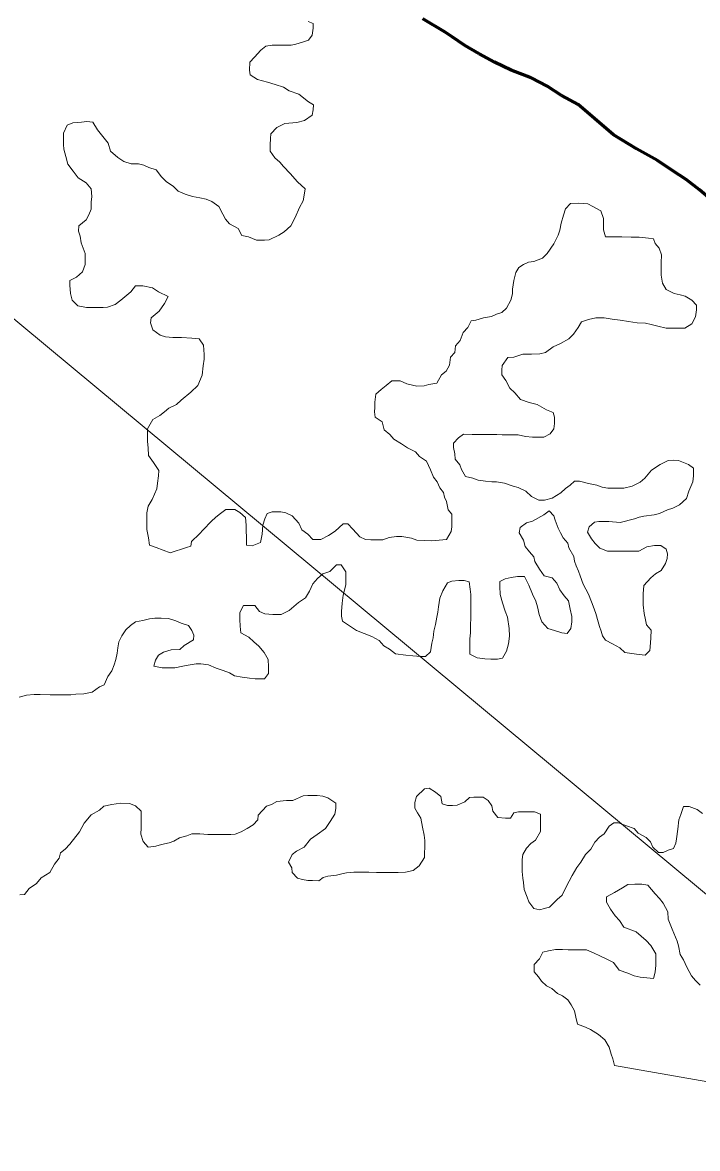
# Model space of a CAD drawing. Extents: x -1643653 to 4543381, y 1624270 to 13878484.
# Drawn here: x 804103.4 to 804397.3, y 9014911.6 to 9015401.3 of the extents above; entities that cross this region are included whole.
import ezdxf

# ---------------------------------------------------------------- set-up
doc = ezdxf.new("R2010")
doc.units = 0
doc.header["$LTSCALE"] = 200
doc.linetypes.add('LONG_DASH_SHORT_DASH', pattern=[9.9, 6, -1.2, 1.5, -1.2])
doc.layers.add('1', color=7, linetype='Continuous', lineweight=13)

msp = doc.modelspace()

# ---------------------------------------------------------------- linework, layer by layer
at = {"layer": '1'}
for points in [[(807126, 9013554.3), (805831.2, 9014683.5), (804956.4, 9014561), (803779.5, 9015538.2), (802903.5, 9015653.1), (801522.3, 9016894.9), (800901.2, 9016842.4), (800376.3, 9017157.5), (799886.4, 9016711.1), (799746.4, 9016868.7), (799540.1, 9016834.7), (799794.2, 9017234.1), (799926.4, 9018248.5), (800734.8, 9018666.7), (801270.7, 9019718.2), (802746.2, 9020198.7), (804393.9, 9022148.4), (804477.4, 9023011.8), (804881.1, 9023304.3), (805354.3, 9023555), (806014.4, 9022695.6), (806410.3, 9021665.8)], [(804227.8, 9015401.8), (804230, 9015400.8), (804230, 9015398.8), (804229.5, 9015395.8), (804228, 9015393.6), (804225.4, 9015392.8), (804222.4, 9015391.9), (804220.4, 9015391.4), (804217.7, 9015391.4), (804214.4, 9015391.4), (804212.2, 9015391.4), (804209.4, 9015391), (804207.2, 9015389.2), (804204.4, 9015386.2), (804202.4, 9015384), (804202.3, 9015380.5), (804202.6, 9015378.5), (804205.8, 9015376.5), (804210.1, 9015375.4), (804213.5, 9015374.4), (804217, 9015373.1), (804219.5, 9015371.6), (804223.8, 9015370.1), (804228, 9015366.8), (804230.2, 9015365.5), (804230, 9015363.3), (804229.5, 9015361), (804226.2, 9015358.6), (804222.9, 9015357.8), (804217.7, 9015357.4), (804214.2, 9015355.6), (804211.6, 9015352.9), (804211.4, 9015350.9), (804211.3, 9015348.1)], [(804211.3, 9015348.1), (804211.3, 9015345.4), (804213.3, 9015342.4), (804215.5, 9015340.6), (804217, 9015338.6), (804220, 9015335.6), (804223.2, 9015332), (804226.5, 9015329), (804226.2, 9015327), (804225.7, 9015323.8), (804224.1, 9015320.8), (804222.1, 9015316.5), (804220.3, 9015312.8), (804217.3, 9015310.3), (804215.1, 9015308.8), (804210.8, 9015306.8), (804208.8, 9015306.6), (804205.3, 9015306.6), (804201.8, 9015308.1), (804199, 9015308.7), (804197.3, 9015311.7), (804193.6, 9015313.7), (804191.8, 9015315.7), (804190.6, 9015318), (804188.9, 9015321.2), (804185.9, 9015323.5), (804183.4, 9015324.5), (804180.7, 9015325.1), (804177.4, 9015325.6), (804174.2, 9015326.6), (804171.2, 9015327.9), (804169.2, 9015329.9), (804166, 9015332.2), (804164, 9015334.2), (804161.7, 9015337.2), (804158.5, 9015338.2), (804156.2, 9015339.2), (804154, 9015339.8), (804150.8, 9015339.8), (804147.5, 9015340.8), (804145, 9015342.6), (804141.8, 9015345.3), (804140.8, 9015348.8), (804137.8, 9015352.4), (804136.1, 9015354.6), (804134.1, 9015357.9), (804131.4, 9015358.2), (804129.1, 9015357.9), (804125.4, 9015357.7), (804122.9, 9015356.7), (804121.3, 9015353.2), (804121.3, 9015350.5), (804121.3, 9015348.2), (804121.5, 9015346.2), (804122.3, 9015343), (804123.2, 9015339.7), (804125.5, 9015336.7), (804127.7, 9015333.7), (804131.2, 9015331.6), (804133.4, 9015328.9), (804133.6, 9015325.6), (804133.4, 9015323.1), (804133.3, 9015320.1), (804132.3, 9015317.6), (804131.1, 9015315.4), (804128, 9015312.9), (804127.8, 9015310.6), (804128.5, 9015308.4), (804129, 9015305.4), (804130.7, 9015300.8), (804130.7, 9015296.1), (804129.6, 9015292.8), (804126.9, 9015290.6), (804124.1, 9015289.1), (804124.1, 9015287.1), (804124.3, 9015283.4), (804125, 9015280.6), (804127.5, 9015278.1), (804131.3, 9015277.3), (804135, 9015277.3), (804138.5, 9015277.3), (804140.5, 9015277.5), (804143.8, 9015278.7), (804146.3, 9015280.5), (804150.6, 9015284.2), (804152.6, 9015286.7), (804155.8, 9015286.7), (804160.1, 9015285.9), (804162.6, 9015284.1), (804166.8, 9015282.1), (804165.3, 9015279.1), (804163, 9015275.8), (804159.5, 9015272.9), (804159.2, 9015270.6), (804160.2, 9015267.6), (804163.4, 9015265.3), (804165.7, 9015264.6), (804168.9, 9015264.3), (804172.7, 9015264.3), (804177.2, 9015264), (804180.4, 9015263.7)], [(804312.1, 9015275.1), (804314.1, 9015277.1), (804316.1, 9015280.6), (804316.7, 9015283.3), (804316.7, 9015285.3), (804317.4, 9015289.1), (804318.2, 9015292.6), (804319.5, 9015294.8), (804321.5, 9015296.1), (804323.8, 9015297.1), (804326, 9015297.3), (804329.8, 9015298.8), (804331.8, 9015300.8), (804334.8, 9015305), (804336.6, 9015308.8), (804337.4, 9015311), (804337.9, 9015314), (804338.9, 9015317.5), (804339.9, 9015320.2), (804342, 9015322.5), (804345.5, 9015322.7), (804349.5, 9015322.4), (804351.7, 9015321.2), (804355.2, 9015319.4), (804356.4, 9015316.1), (804356.4, 9015313.9), (804356.4, 9015311.1), (804357.3, 9015308.1), (804359.6, 9015308.1), (804362.1, 9015308.1), (804364.4, 9015308.1), (804368.4, 9015308), (804371.9, 9015308), (804375.9, 9015307.5), (804378.1, 9015307.2), (804378.8, 9015305.2), (804380.6, 9015303.2), (804381.6, 9015300.2), (804381.5, 9015296.7), (804381.5, 9015293.7), (804381.5, 9015291.4), (804382, 9015287.9), (804383.7, 9015285.2), (804387.2, 9015283.4), (804389.7, 9015282.9), (804391.9, 9015282.3), (804394.9, 9015280.6), (804396.9, 9015278.3), (804396.9, 9015276.3), (804396.4, 9015273.3), (804394.8, 9015270.3), (804391.8, 9015268.3), (804389.8, 9015268.3), (804386.6, 9015268.4), (804383.6, 9015268.4), (804380.1, 9015269.2), (804377.1, 9015269.9), (804374.6, 9015270.5), (804371.1, 9015270.7), (804367.3, 9015271.2), (804363.6, 9015271.8), (804360.1, 9015272.3), (804356.6, 9015272.8), (804353.1, 9015272.8), (804349.8, 9015272.1), (804346.8, 9015271.1), (804345.3, 9015268.6), (804343.3, 9015265.7), (804341.3, 9015263.7), (804337.7, 9015261.7), (804334.5, 9015260.2), (804331.2, 9015257.7), (804328.7, 9015257.2), (804325, 9015257), (804321.2, 9015257), (804317.4, 9015255.8), (804314.7, 9015255.6), (804312.2, 9015252.1), (804312.1, 9015250.1), (804312.1, 9015248.1), (804313.9, 9015245.6), (804315.6, 9015242.3), (804317.8, 9015240.3), (804320.3, 9015237.3), (804324, 9015236), (804327.5, 9015235.2), (804331.5, 9015232.9), (804334.5, 9015231.7), (804335, 9015229.7), (804335, 9015226.9), (804334.7, 9015224.6), (804333.2, 9015222.4), (804330.4, 9015220.9), (804328.4, 9015220.9), (804325.4, 9015221), (804322.4, 9015221.2), (804319.2, 9015222), (804315.4, 9015222), (804312.2, 9015222), (804309.9, 9015222.1), (804306.7, 9015222.1)], [(804167.7, 9015170.7), (804174.8, 9015172.9), (804176.8, 9015173.6), (804177, 9015175.6), (804180.3, 9015178.8), (804182.3, 9015180.8), (804185.6, 9015184.3), (804187.6, 9015186.1), (804189.6, 9015187.8), (804191.9, 9015189.5), (804195.9, 9015189.5), (804198.1, 9015188.2), (804200.6, 9015186), (804200.8, 9015182.7), (804200.8, 9015180.5), (804201, 9015177.2), (804201, 9015174), (804203.5, 9015173.7), (804207, 9015175.2), (804207.8, 9015178.7), (804208.1, 9015182.7), (804208.9, 9015185.4), (804209.9, 9015187.7), (804212.1, 9015188.4), (804215.9, 9015188.4), (804218.1, 9015188.1), (804220.9, 9015186.8), (804223.8, 9015183.6), (804225.1, 9015180.6), (804227.6, 9015178.8), (804229.8, 9015176.5), (804233.3, 9015176.5), (804236.6, 9015178.2), (804239.6, 9015180), (804243.1, 9015183.2), (804245.1, 9015183.2), (804247.3, 9015180.9), (804250.3, 9015177.6), (804252.8, 9015176.4), (804255.1, 9015176.3), (804257.1, 9015176.3), (804260.3, 9015176.3), (804263.1, 9015177.3), (804266.3, 9015177.8), (804268.6, 9015177.8), (804272.8, 9015177), (804275.1, 9015176.2), (804278.3, 9015176), (804281.6, 9015175.9), (804284.8, 9015176.2), (804288.1, 9015176.4), (804290.1, 9015179.9), (804290.4, 9015181.9), (804290.4, 9015184.1), (804290.4, 9015187.4), (804288.7, 9015189.4), (804288, 9015192.9), (804287.2, 9015194.9), (804286.7, 9015196.9), (804285.2, 9015198.9), (804284, 9015201.5), (804282.3, 9015203.5), (804281.1, 9015206.7), (804279.3, 9015210.5), (804276.3, 9015212.5), (804274.6, 9015214.5), (804271.1, 9015216.3), (804268.4, 9015218.1), (804265.1, 9015220.1), (804263.4, 9015222.1), (804260.9, 9015224.1), (804260, 9015227.6), (804257, 9015229.7), (804256.7, 9015231.9), (804256.8, 9015233.9), (804256.8, 9015236.2), (804257.3, 9015239.7), (804259.6, 9015241.7), (804261.8, 9015243.4), (804264.3, 9015245.4), (804267.8, 9015245.4), (804270.8, 9015244.1), (804275.1, 9015243.1), (804278.3, 9015243.3), (804280.3, 9015243.8), (804283.8, 9015244.5), (804285.9, 9015248), (804287.9, 9015249.7), (804289.4, 9015252.2), (804289.7, 9015255.7), (804291.7, 9015257.7), (804292, 9015260.7), (804294, 9015263), (804295.3, 9015266.5), (804297.3, 9015268.7), (804298.8, 9015271.5), (804300.8, 9015271.9), (804304.1, 9015272.9), (804307.6, 9015273.4), (804309.8, 9015274.4), (804312.1, 9015275.1)], [(804180.4, 9015263.7), (804182.2, 9015261), (804182.6, 9015256.9), (804182.6, 9015254.9), (804182.1, 9015251.9), (804181.6, 9015247.9), (804179.8, 9015243.4), (804176.8, 9015240.5), (804172.5, 9015237), (804170.5, 9015235.2), (804167.2, 9015233.5), (804165.2, 9015232), (804163.2, 9015230.3), (804160.2, 9015228.6), (804157.9, 9015224.6), (804157.9, 9015222.6), (804157.8, 9015219.1), (804158.1, 9015216.3), (804158.3, 9015213), (804160.5, 9015210), (804162.8, 9015206.5), (804162.7, 9015204.2), (804162.2, 9015201), (804161.9, 9015198.5), (804159.9, 9015193.8), (804158.1, 9015191), (804157.6, 9015188), (804157.6, 9015184.8), (804157.6, 9015180.8), (804158.3, 9015177.2), (804158.8, 9015174), (804161.7, 9015173), (804167.7, 9015170.7)], [(804306.7, 9015222.1), (804303.2, 9015222.1), (804301.2, 9015222.1), (804299.2, 9015222.1), (804295.4, 9015222.2), (804293.2, 9015220.7), (804291.1, 9015218.4), (804291.1, 9015216.4), (804291.6, 9015213.7), (804291.8, 9015211.4), (804293.8, 9015208.9), (804294.6, 9015206.9), (804296.3, 9015203.9), (804299.5, 9015203.1), (804301.8, 9015202.3), (804305, 9015201.8), (804307.8, 9015201.5), (804309.8, 9015201.5), (804313.3, 9015201), (804317, 9015199.7), (804319.3, 9015199), (804322.5, 9015197.4), (804325, 9015195.2), (804328.2, 9015193.6), (804330.7, 9015193.6), (804334, 9015194.4), (804337.8, 9015196.8), (804339.8, 9015198.6), (804341.8, 9015200.1), (804343.8, 9015201.8), (804346, 9015201.8), (804349.8, 9015200.8), (804353.5, 9015200), (804355.8, 9015199.2), (804358.3, 9015198.7), (804361.5, 9015198.7), (804365.3, 9015198.7), (804368.8, 9015199.6), (804372.3, 9015201.4), (804374.3, 9015203.1), (804377.3, 9015206.6), (804381.1, 9015209.1), (804384.6, 9015210.8), (804386.9, 9015211), (804389.1, 9015210.8), (804393.4, 9015209), (804395.6, 9015207.5), (804395.6, 9015204.2), (804395.3, 9015201.5), (804393.5, 9015197.5), (804392.5, 9015194.2), (804389.5, 9015191.5), (804386.5, 9015190), (804384.2, 9015189.3), (804380.7, 9015187.8), (804378.4, 9015187.1), (804373.9, 9015186.6), (804371.9, 9015186.1), (804369.9, 9015185.4), (804363.7, 9015183.9), (804358.7, 9015184.2), (804356.7, 9015184.2), (804354.4, 9015184.2), (804352.4, 9015184), (804350.1, 9015182), (804349.4, 9015179.7), (804351.1, 9015176.7), (804352.8, 9015174.7), (804354.8, 9015172.7), (804358.1, 9015171.4), (804361.8, 9015171.4), (804365.6, 9015171.4), (804369.3, 9015171.3), (804371.8, 9015171.3), (804375.3, 9015173.3), (804378.6, 9015173.8), (804381.3, 9015173.8), (804383.6, 9015172.2), (804384.3, 9015170.2), (804384.1, 9015168.2), (804383.3, 9015166), (804381.5, 9015163), (804379, 9015161.5), (804377, 9015159.8), (804374, 9015156.5), (804373.7, 9015152.8), (804373.6, 9015148), (804374.1, 9015144.3), (804374.6, 9015141.5), (804375.1, 9015139.3), (804377.1, 9015137), (804377, 9015133.7), (804376.8, 9015131.5), (804376.5, 9015128.2), (804374.5, 9015126.2), (804370.7, 9015126.5), (804365.7, 9015127.3), (804363.5, 9015129.3), (804360.3, 9015131.1), (804357.3, 9015132.6), (804356, 9015134.6)], [(804356, 9015134.6), (804355.3, 9015136.6), (804354.6, 9015138.6), (804354.1, 9015140.7), (804353.1, 9015144.2), (804351.9, 9015147.4), (804351.1, 9015149.4), (804349.9, 9015152.7), (804347.5, 9015157), (804346.2, 9015160.7), (804345.5, 9015162.7), (804344.5, 9015165), (804343.8, 9015167), (804343.5, 9015169), (804341.3, 9015172.8), (804340.8, 9015174.8), (804338.8, 9015177.1), (804337.6, 9015179.3), (804336.6, 9015181.3), (804335.4, 9015184.8), (804334.7, 9015186.8), (804332.7, 9015188.9), (804330.4, 9015187.1), (804325.4, 9015184.4), (804322.9, 9015183.7), (804320.1, 9015181.7), (804319.6, 9015179.4), (804321.6, 9015176.2), (804322.3, 9015173.4), (804324.1, 9015171.1), (804326, 9015168.9), (804326.5, 9015166.9), (804328.5, 9015163.6), (804330.5, 9015160.6), (804334, 9015159.8), (804336, 9015157.5), (804337.4, 9015154.5), (804339.2, 9015152), (804341.1, 9015149.8), (804341.9, 9015146.2), (804342.6, 9015143), (804342.6, 9015140.7), (804342.1, 9015137.7), (804340.5, 9015135.5), (804338.3, 9015135.8), (804335, 9015136.8), (804332.1, 9015137.8), (804329.6, 9015140.6), (804328.3, 9015143.8), (804327.6, 9015147.1), (804326.9, 9015149.6), (804325.4, 9015152.6), (804323.9, 9015156.6), (804322, 9015160.4), (804319, 9015160.4), (804316.2, 9015159.9), (804313.5, 9015159.4), (804311.2, 9015158.2), (804311.2, 9015156), (804311.4, 9015152.5), (804312.4, 9015148.9), (804313.6, 9015145.2), (804314.6, 9015142.7), (804315.3, 9015137.7), (804315.5, 9015134.4), (804315, 9015131.1), (804314.2, 9015127.9), (804312.4, 9015124.9), (804310.2, 9015124.4), (804307.4, 9015124.4), (804304.7, 9015124.5), (804301.4, 9015125), (804298.2, 9015126.5), (804298.2, 9015128.5), (804298.2, 9015133.3), (804298.5, 9015135.8), (804298.5, 9015139), (804298.6, 9015142.5), (804298.6, 9015144.5), (804298.6, 9015146.8), (804298.6, 9015148.8), (804298.6, 9015152.5), (804298.4, 9015154.8), (804297.9, 9015158), (804295.7, 9015158.6), (804293.4, 9015158.6), (804290.4, 9015158.3), (804288.4, 9015157.6), (804286.4, 9015154.1), (804285.1, 9015150.9), (804284.6, 9015147.1), (804284.3, 9015144.9), (804283.8, 9015142.6), (804283.3, 9015139.4), (804282.5, 9015136.6), (804282.2, 9015133.6), (804281.7, 9015131.4), (804281, 9015127.6), (804278.9, 9015125.6), (804276.9, 9015125.6), (804273.4, 9015125.9)], [(804273.4, 9015125.9), (804270.4, 9015126.2), (804265.9, 9015126.7), (804263.2, 9015128.7), (804260.7, 9015130.2), (804258.7, 9015132.5), (804255.5, 9015134.3), (804252.2, 9015135.6), (804248.8, 9015136.8), (804245.8, 9015138.9), (804242.8, 9015140.9), (804242.3, 9015143.1), (804242.3, 9015145.1), (804242.6, 9015148.7), (804243.1, 9015152.2), (804244.2, 9015156.7), (804244.2, 9015160.4), (804244.2, 9015162.4), (804242.2, 9015165.4), (804240.2, 9015165.4), (804237.2, 9015162.5), (804234.2, 9015161.5), (804231.9, 9015159.5), (804229.9, 9015157.2), (804228.4, 9015154), (804226.6, 9015151), (804223.6, 9015149), (804219.6, 9015145.5), (804216, 9015143.8), (804212.5, 9015143.8), (804209, 9015144.1), (804206.6, 9015145.1), (804204.6, 9015147.7), (804202.6, 9015147.7), (804199.6, 9015147.7), (804198, 9015144.7), (804198, 9015141.7), (804198.2, 9015138.7), (804198.5, 9015135.9), (804202, 9015133.9), (804204.2, 9015131.9), (804206.4, 9015130.1), (804208.7, 9015127.3), (804210.4, 9015124.3), (804210.6, 9015121.1), (804210.6, 9015118.1), (804208.8, 9015115.8), (804206.8, 9015115.8), (804204.8, 9015115.8), (804202.3, 9015116.1), (804199.1, 9015116.6), (804195.8, 9015117.2), (804193.6, 9015118.4), (804190.8, 9015119.5), (804187.8, 9015120.5), (804184.4, 9015122), (804181.1, 9015122.3), (804179.1, 9015122.3), (804175.6, 9015121.8), (804173.3, 9015121.3), (804169.8, 9015120.6), (804167.8, 9015120.6), (804164.3, 9015120.6), (804160.6, 9015121.4), (804161.4, 9015123.9), (804162.6, 9015126.1), (804164.9, 9015127.4), (804168.2, 9015128.4), (804171.9, 9015128.6), (804173.9, 9015130.3), (804177.9, 9015132.8), (804178, 9015134.8), (804177.2, 9015136.8), (804175.7, 9015139.1), (804172.5, 9015140.1), (804170.2, 9015141.1), (804167, 9015142.1), (804163.8, 9015142.2), (804161, 9015142.2), (804158.8, 9015141.9), (804155.8, 9015141.2), (804152.7, 9015140.7), (804150.5, 9015139), (804148.5, 9015137.2), (804146.7, 9015134.5), (804145.4, 9015132), (804144.9, 9015129.3), (804144.6, 9015127), (804144.1, 9015124.3), (804143.3, 9015122), (804142.3, 9015119.3), (804140.6, 9015116.8), (804139, 9015113.3), (804137, 9015112.3), (804133.8, 9015110.1), (804130.2, 9015109.3), (804126.7, 9015109.1), (804124.5, 9015108.9), (804121.5, 9015108.9), (804119.5, 9015108.9), (804117.5, 9015108.9)], [(804117.5, 9015108.9), (804115.5, 9015108.9), (804111.2, 9015109), (804108.5, 9015109), (804105.2, 9015108.8), (804102, 9015107.8)], [(804117.4, 9015035.3), (804119.4, 9015037.8), (804120, 9015040.1), (804122, 9015041.8), (804124, 9015044), (804128.3, 9015049.3), (804130.3, 9015053), (804133.3, 9015056.7), (804136.9, 9015058.7), (804138.9, 9015060.5), (804142.4, 9015061.2), (804146.1, 9015061.7), (804150.1, 9015061.6), (804152.6, 9015060.6), (804155.1, 9015058.3), (804155.1, 9015056.1), (804155.1, 9015053.3), (804155.1, 9015051.1), (804155, 9015048.3), (804156, 9015045.1), (804158.2, 9015042.6), (804161.5, 9015043), (804164, 9015043.8), (804167.3, 9015044.5), (804169.3, 9015045.2), (804171.8, 9015046.7), (804175, 9015047.5), (804177.1, 9015048.4), (804180.6, 9015048.4), (804184.1, 9015048.1), (804186.1, 9015048.1), (804188.1, 9015048.1), (804190.1, 9015048.1), (804192.1, 9015048.1), (804194.1, 9015048.1), (804196.1, 9015048.3), (804198.6, 9015049.3), (804201.3, 9015050.8), (804203.8, 9015052.3), (804205.9, 9015054.5), (804206.1, 9015056.5), (804209.7, 9015060.5), (804211.9, 9015061.2), (804214.2, 9015062.5), (804218.4, 9015062.9), (804221.2, 9015062.9), (804225.7, 9015064.9), (804227.7, 9015065.1), (804229.7, 9015065.1), (804231.7, 9015065.1), (804234.2, 9015064.8), (804236.4, 9015064.1), (804239.9, 9015061.8), (804239.9, 9015059.5), (804239.4, 9015057), (804237.4, 9015053.8), (804235.3, 9015050.8), (804231.8, 9015048.1), (804228.8, 9015046.1), (804226, 9015042.6), (804222.8, 9015040.9), (804220.8, 9015039.4), (804219.2, 9015036.1), (804220.7, 9015033.6), (804220.9, 9015031.6), (804223.2, 9015029.1), (804225.4, 9015028.6), (804227.7, 9015028.1), (804229.7, 9015028.1), (804232.4, 9015028), (804234.4, 9015029.5), (804236.4, 9015030), (804240.2, 9015030.5), (804242.5, 9015031), (804244.5, 9015031.5), (804247.7, 9015031.7), (804249.7, 9015031.7), (804251.7, 9015031.7), (804254.2, 9015031.7), (804257.5, 9015031.6), (804259.5, 9015031.6), (804263, 9015031.6), (804265, 9015031.6), (804267, 9015031.6), (804270.2, 9015031.8), (804273.5, 9015032.5), (804276.2, 9015034.5), (804278.5, 9015038.2), (804278.5, 9015040.3), (804278.6, 9015042.3), (804278.6, 9015045.5), (804278.3, 9015047.8), (804277.6, 9015051.3), (804276.9, 9015055.3), (804275.4, 9015057.6), (804274.2, 9015059.6), (804274.2, 9015062.1), (804275, 9015064.6), (804278.5, 9015068), (804280.5, 9015068.3), (804283.2, 9015066.5)], [(804283.2, 9015066.5), (804285.5, 9015064.7), (804286.2, 9015061.5), (804288.4, 9015060.7), (804290.7, 9015060.7), (804292.7, 9015060.9), (804296, 9015062.4), (804298, 9015064.2), (804300, 9015064.4), (804302, 9015064.4), (804304, 9015064.4), (804306.2, 9015062.9), (804307.7, 9015060.6), (804308.2, 9015058.3), (804310.4, 9015055.6), (804313.7, 9015055.3), (804315.9, 9015055.3), (804317.4, 9015057.5), (804319.4, 9015058), (804321.4, 9015058), (804323.4, 9015058), (804326.4, 9015058), (804328.9, 9015057), (804328.9, 9015054.9), (804328.9, 9015052.7), (804328.9, 9015049.4), (804326.8, 9015045.7), (804324.8, 9015044.2), (804322.8, 9015042.2), (804321.3, 9015039.5), (804321, 9015037.2), (804321, 9015034), (804321, 9015032), (804321.2, 9015029.2), (804321.5, 9015027.2), (804321.9, 9015024.2), (804323.2, 9015020.9), (804323.9, 9015018.9), (804326.1, 9015015.9), (804328.6, 9015015.4), (804330.6, 9015015.9), (804332.9, 9015016.6), (804336.2, 9015019.8), (804338.4, 9015021.8), (804340.2, 9015025.6), (804341.5, 9015027.8), (804342.7, 9015030.3), (804344.8, 9015033.8), (804346.5, 9015036.1), (804348.6, 9015039.5), (804350.8, 9015041.8), (804352.6, 9015044.8), (804354.6, 9015047), (804356.6, 9015048.5), (804358.9, 9015051.7), (804360.9, 9015053.2), (804362.9, 9015053.2), (804366.4, 9015051.9), (804369.7, 9015050.7), (804371.4, 9015048.7), (804374.9, 9015046.9), (804376.9, 9015044.9), (804377.8, 9015042.6), (804380.3, 9015040.3), (804382.3, 9015040.3), (804384.6, 9015041.3), (804386.8, 9015042), (804387.9, 9015044.3), (804388.1, 9015046.3), (804388.7, 9015050.5), (804389.2, 9015054.5), (804390, 9015056.8), (804391.2, 9015060.3), (804393.7, 9015060.3), (804397.2, 9015059), (804399.5, 9015057.2)], [(804102.3, 9015021.9), (804104.3, 9015022.1), (804106.3, 9015024.6), (804109.6, 9015026.8), (804111.6, 9015029.3), (804115.4, 9015031.6), (804117.4, 9015035.3)], [(804398.4, 9014982.6), (804396.4, 9014984.7), (804394.7, 9014986.7), (804392.7, 9014990.4), (804391.2, 9014993.7), (804389.7, 9014996), (804389, 9014999.7), (804388.5, 9015001.7), (804386.3, 9015007), (804384.6, 9015011.3), (804384.4, 9015014.5), (804382.4, 9015018.3), (804380.7, 9015020.3), (804378.9, 9015022.3), (804375.7, 9015026.1), (804373, 9015026.6), (804370, 9015026.6), (804367, 9015026.4), (804364.7, 9015024.9), (804361.2, 9015022.9), (804357.7, 9015021), (804357.7, 9015018.7), (804359.4, 9015015.7), (804361.4, 9015012.7), (804363.3, 9015010.7), (804365.3, 9015007.9), (804370.6, 9015005.8), (804375, 9015002.1), (804377, 9014999.8), (804379.2, 9014996.3), (804379.2, 9014994.3), (804379.2, 9014991.3), (804378.9, 9014988.3), (804378.2, 9014985.5), (804375.2, 9014985.8), (804372.4, 9014986.1), (804369.7, 9014986.6), (804366.9, 9014987.8), (804363.2, 9014989.1), (804360.7, 9014992.4), (804357.2, 9014994.2), (804355, 9014995.2), (804352, 9014996.7), (804349, 9014998), (804346, 9014998), (804343, 9014998), (804341, 9014998), (804338.5, 9014998.1), (804335.5, 9014998.1), (804332.5, 9014997.6), (804330, 9014996.9), (804328.5, 9014994.1), (804326.2, 9014991.6), (804326.2, 9014988.4), (804328.1, 9014986.3), (804329.4, 9014984.3), (804331.6, 9014982.3), (804333.9, 9014981.1), (804336.3, 9014979), (804338.6, 9014978), (804340.8, 9014976.2), (804342.3, 9014974), (804343.8, 9014971.5), (804344.3, 9014968.7), (804345, 9014965.7), (804348.5, 9014964.4), (804350.7, 9014963.4), (804354.2, 9014961.1), (804357, 9014958.9), (804358.9, 9014955.6), (804359.7, 9014952.6), (804360.4, 9014950.6), (804361.1, 9014947.7)], [(804361.1, 9014947.6), (804430.8, 9014935.5), (804438, 9014939.4), (804474.7, 9014949), (804480.7, 9014951.3), (804485.5, 9014951.8), (804491.2, 9014955.2), (804498.5, 9014957.2), (804504.5, 9014956.4)]]:
    msp.add_lwpolyline(points, dxfattribs=at)
at = {"layer": '1', "linetype": 'LONG_DASH_SHORT_DASH', "lineweight": 60}
msp.add_lwpolyline([(804420.5, 9015311.8), (804412.5, 9015317.2), (804404.8, 9015322.9), (804398.1, 9015328.5), (804392.3, 9015333), (804386.6, 9015336.8), (804379.9, 9015341.3), (804370.7, 9015346.4), (804360.7, 9015352.5), (804352.5, 9015359.5), (804345.3, 9015365.6), (804338.1, 9015369.6), (804331.9, 9015373.6), (804324.9, 9015377.2), (804316.2, 9015380.5), (804308.9, 9015384), (804302.2, 9015387.6), (804296, 9015391.3), (804290.5, 9015395.1), (804287.5, 9015397.1), (804277.8, 9015402.9)], dxfattribs=at)
at = {"layer": '1', "lineweight": 25}
msp.add_spline([(814781, 9009175.5), (814787.2, 9009173.4), (814796.9, 9009173.4), (814799.4, 9009172.4), (814805.1, 9009174.5), (814805.6, 9009176.5), (814811.7, 9009179.5), (814811.7, 9009179.5), (814801.5, 9009181), (814790.7, 9009181.5), (814784.1, 9009183.1), (814777.4, 9009185.1), (814778.4, 9009175.5)], degree=3, dxfattribs=at)

doc.saveas('drawing.dxf')
